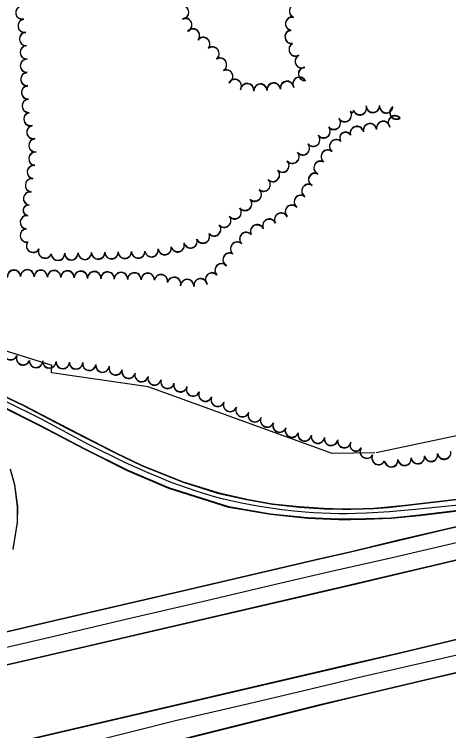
# Model space of a CAD drawing. Extents: x -25029 to 2274964, y -81170 to 687028.
# Drawn here: x 3217 to 3866, y -67234 to -66164 of the extents above; entities that cross this region are included whole.
import ezdxf

# ---------------------------------------------------------------- set-up
doc = ezdxf.new("R2010")
doc.units = 0
for name, color, linetype in [('81911BEA - RW_X_Fee_RW', 7, 'Continuous'), ('GE_X_CL_2000', 7, 'Continuous'), ('INTERSTATE', 7, 'Continuous'), ('TREES', 7, 'Continuous')]:
    doc.layers.add(name, color=color, linetype=linetype)

msp = doc.modelspace()

# ---------------------------------------------------------------- linework, layer by layer
at = {"layer": '81911BEA - RW_X_Fee_RW'}
for p, q in [((3125.9, -66641.8), (3273.1, -66688.2)), ((3272.7, -66699.7), (3273.1, -66688.2)), ((3417.2, -66720.4), (3272.7, -66699.7)), ((3692.3, -66820.3), (3417.2, -66720.4)), ((3755.9, -66819.3), (3692.3, -66820.3))]:
    msp.add_line(p, q, dxfattribs=at)
msp.add_lwpolyline([(4041, -66759.4), (3816.7, -66806.6), (3757.7, -66819)], dxfattribs=at)
at = {"layer": 'GE_X_CL_2000'}
for points in [[(3905.8, -66894.9), (3811.3, -66904.1), (3794.5, -66905.7), (3777.7, -66907.1), (3760.8, -66908.2), (3744, -66909.1), (3727.1, -66909.7), (3714.6, -66910), (3702, -66910), (3689.5, -66909.7), (3676.9, -66909.3), (3664.4, -66908.6), (3651.9, -66907.7), (3634.7, -66906), (3617.6, -66904.1), (3600.5, -66901.9), (3583.4, -66899.5), (3569.9, -66897), (3556.5, -66894.3), (3543.1, -66891.3), (3529.7, -66888.1), (3516.5, -66884.6), (3503.2, -66880.9), (3490.2, -66876.9), (3477.3, -66872.6), (3464.4, -66868.1), (3451.7, -66863.3), (3434.4, -66856.2), (3417.3, -66849), (3400.2, -66841.6), (3383.2, -66834.1), (3328.3, -66806.8), (3257.9, -66768.9), (3203.7, -66741.7)], [(4312.3, -66845.5), (4268.8, -66855.6), (4220.7, -66866.3), (4115.8, -66897.2), (4051.4, -66912.9), (3888.5, -66951.3), (3780, -66976.5), (3693.3, -66995.8), (3615.9, -67013.9), (3504.3, -67040.2), (3385.8, -67067.7), (3270.1, -67094.7), (3115, -67130.8), (2998.6, -67157.7), (2944.2, -67170.4), (2889.1, -67183.3), (2836.1, -67195.3), (2803.7, -67202.9), (2772.2, -67210.3), (2742.4, -67217.3), (2706.5, -67224), (2670.7, -67230.6), (2634.8, -67236.9), (2568.7, -67249.4)], [(3159.3, -67292), (3259.4, -67267.8), (3325.4, -67252.5), (3460, -67218.6), (3567.7, -67193.3), (3649.9, -67174), (3735.2, -67153.9), (3839.4, -67129.6), (3941.8, -67106.4)]]:
    msp.add_lwpolyline(points, dxfattribs=at)
at = {"layer": 'INTERSTATE'}
for points in [[(2836.5, -67220.9), (2878.7, -67211.1), (3322.5, -67108.3), (3720.4, -67016), (3875, -66979.3), (4052.1, -66937.9), (4167.1, -66911), (4247.1, -66893), (4291.5, -66882.8), (4341.6, -66871.4), (4415.2, -66854), (4493.6, -66835.3), (4576.7, -66816.3), (4665.3, -66795.6), (4768.4, -66771.9), (4894.6, -66742.6), (5049.1, -66706.3), (5162, -66680.5), (5240.4, -66662.5), (5251.7, -66659.9)], [(2836.4, -67221.5), (2878.5, -67211.7), (3322.4, -67108.9), (3720.3, -67016.6), (3875, -66980), (4052.1, -66938.7), (4167, -66911.8), (4247, -66893.8), (4291.4, -66883.5), (4341.5, -66872.2), (4415.2, -66854.7), (4493.5, -66836.1), (4576.7, -66817.1), (4665.2, -66796.4), (4768.3, -66772.7), (4894.6, -66743.5), (5049, -66707.2), (5162, -66681.4), (5240.4, -66663.4), (5251.6, -66660.8)], [(3177.4, -66722.5), (3229.7, -66747.2), (3299.3, -66783.5), (3369.1, -66819.1), (3407.3, -66837.3), (3468, -66861.7), (3521.1, -66878.5), (3564.5, -66888.1), (3603.1, -66895.1), (3642.9, -66899.5), (3679.7, -66902), (3707.9, -66902.8), (3720.3, -66902.6), (3737.8, -66902.3), (3754.3, -66901.6), (3775.3, -66900), (3801.2, -66897.3), (3865.7, -66889.8), (3963.7, -66877.7)], [(3177.4, -66723.1), (3229.7, -66747.8), (3299.2, -66784.2), (3369, -66819.8), (3407.2, -66838), (3467.9, -66862.3), (3521, -66879.2), (3564.4, -66888.7), (3603, -66895.8), (3642.9, -66900.2), (3679.6, -66902.6), (3707.8, -66903.5), (3720.2, -66903.3), (3737.8, -66903), (3754.3, -66902.3), (3775.3, -66900.7), (3801.1, -66897.9), (3865.7, -66890.5), (3963.7, -66878.4)], [(3884.4, -66905), (3823, -66912.3), (3780.5, -66916.5), (3742.2, -66917.9), (3720.3, -66918.3), (3701.7, -66918.3), (3655.2, -66916.4), (3599.9, -66910.7), (3538, -66900), (3448, -66871.6), (3386.4, -66845.1), (3323.1, -66813.6), (3255.6, -66778.1), (3197.6, -66749.1)], [(3884.3, -66905.7), (3822.9, -66913), (3780.4, -66917.2), (3742.2, -66918.6), (3720.2, -66919), (3701.6, -66919), (3655.1, -66917.1), (3599.8, -66911.4), (3538, -66900.7), (3447.9, -66872.3), (3386.4, -66845.8), (3323, -66814.2), (3255.5, -66778.7), (3197.6, -66749.7)], [(2842.7, -67339.3), (3720.5, -67135.1), (3796.6, -67117.6), (3892.2, -67094.6), (3959.3, -67079.6), (4047, -67058.9), (4231.8, -67016), (4363.3, -66985.4), (4538.2, -66944.8), (4655.9, -66916.7), (4839.9, -66873.9), (5041.8, -66827.4), (5207.8, -66789.3), (5251.6, -66779.1)], [(2842.8, -67338.8), (3720.6, -67134.5), (3796.7, -67116.9), (3892.3, -67093.9), (3959.4, -67078.9), (4047.1, -67058.2), (4231.9, -67015.3), (4363.3, -66984.6), (4538.2, -66944), (4656, -66915.9), (4839.9, -66873.1), (5041.9, -66826.6), (5207.9, -66788.4), (5251.7, -66778.2)], [(2848, -67407.3), (2897.2, -67394.3), (3253.9, -67301.5), (3494.3, -67240.6), (3675.8, -67195.3), (3720.5, -67184.8), (3840.5, -67156.2), (3949.3, -67131.1), (4051.9, -67107.4), (4175.7, -67078.2), (4308, -67047.5), (4420.6, -67021.2), (4549.6, -66991.5), (4650.4, -66968), (4748, -66944.8), (4839.4, -66924), (4921.5, -66904.8), (4999.9, -66886.8), (5077.4, -66868.4), (5168.6, -66847.1), (5251.6, -66828.1)], [(2848.1, -67406.7), (2897.4, -67393.7), (3254, -67300.9), (3494.4, -67240), (3675.9, -67194.6), (3720.6, -67184.1), (3840.6, -67155.5), (3949.4, -67130.4), (4052, -67106.7), (4175.7, -67077.4), (4308.1, -67046.7), (4420.7, -67020.5), (4549.7, -66990.7), (4650.5, -66967.2), (4748.1, -66944), (4839.5, -66923.2), (4921.5, -66904), (4999.9, -66885.9), (5077.4, -66867.6), (5168.6, -66846.2), (5251.7, -66827.3)], [(3210.9, -66842.8), (3217.4, -66866.2), (3221.8, -66899.3), (3221.4, -66922.8), (3214.9, -66962.8)], [(3210.9, -66843.4), (3217.4, -66866.8), (3221.7, -66899.9), (3221.4, -66923.4), (3214.8, -66963.4)], [(2833.8, -67172.9), (2966.9, -67142.2), (3118.2, -67106.9), (3284.1, -67068.3), (3465.1, -67026.3), (3671.5, -66978), (3720.3, -66967), (3791.3, -66950), (3864.5, -66932.8), (3974.9, -66907.9)], [(2833.9, -67172.3), (2967, -67141.6), (3118.3, -67106.3), (3284.2, -67067.6), (3465.2, -67025.7), (3671.6, -66977.3), (3720.4, -66966.3), (3791.4, -66949.3), (3864.6, -66932.1), (3975, -66907.2)]]:
    msp.add_lwpolyline(points, dxfattribs=at)
at = {"layer": 'TREES'}
for centre, radius, start, end in [((3229, -66161.3), 9.92, 100.6142, 280.6142), ((3229.1, -66161.9), 9.92, 100.6072, 280.6072), ((3468.2, -66160.7), 10, 272.5042, 92.5042), ((3468.2, -66161.3), 10, 272.4972, 92.4972), ((3638.2, -66158.8), 10, 69.0775, 249.0775), ((3638.2, -66159.4), 10, 69.0705, 249.0705), ((3232.6, -66180.9), 10, 100.0872, 280.0872), ((3232.6, -66181.5), 10, 100.0802, 280.0802), ((3472.6, -66179.8), 10, 293.2784, 113.2784), ((3472.6, -66180.5), 10, 293.2714, 113.2714), ((3632.4, -66177.9), 10, 77.1844, 257.1844), ((3632.4, -66178.5), 10, 77.1774, 257.1774), ((3484.1, -66195.5), 10, 319.4569, 139.4569), ((3484.1, -66196.2), 10, 319.4499, 139.4499), ((3631.6, -66197.5), 10, 98.0862, 278.0862), ((3631.6, -66198.2), 10, 98.0792, 278.0792), ((3234.9, -66200.7), 10, 92.7707, 272.7707), ((3234.9, -66201.3), 10, 92.7637, 272.7637), ((3499.5, -66208.3), 10, 321.1402, 141.1402), ((3499.5, -66208.9), 10, 321.1332, 141.1332), ((3637.7, -66216.2), 10, 118.3311, 298.3311), ((3637.7, -66216.9), 10, 118.3241, 298.3241), ((3235.8, -66220.7), 10, 92.7151, 272.7151), ((3235.8, -66221.3), 10, 92.7081, 272.7081), ((3513.3, -66222.6), 10, 306.813, 126.813), ((3513.3, -66223.2), 10, 306.806, 126.806), ((3236.2, -66240.7), 10, 89.5336, 269.5336), ((3236.2, -66241.3), 10, 89.5266, 269.5266), ((3524.5, -66239.1), 10, 301.3398, 121.3398), ((3524.5, -66239.8), 10, 301.3328, 121.3328), ((3646.9, -66234), 10, 116.4314, 296.4314), ((3646.9, -66234.6), 10, 116.4244, 296.4244), ((3236.7, -66260.7), 10, 93.013, 273.013), ((3236.7, -66261.3), 10, 93.006, 273.006), ((3533.8, -66256.8), 10, 294.4242, 114.4242), ((3533.8, -66257.4), 10, 294.4172, 114.4172), ((3651.8, -66252.9), 10, 92.3168, 272.3168), ((3651.8, -66253.6), 10, 92.3098, 272.3098), ((3546.5, -66271), 10, 329.1945, 149.1945), ((3546.5, -66271.6), 10, 329.1875, 149.1875), ((3624.7, -66273.8), 10, 6.9623, 186.9623), ((3643.4, -66267.8), 10, 28.9149, 208.9149), ((3643.4, -66268.4), 10, 28.9079, 208.9079), ((3237.7, -66280.6), 9.99, 93.013, 273.013), ((3237.7, -66281.2), 9.99, 93.006, 273.006), ((3565.1, -66277.3), 10, 353.3941, 173.3941), ((3565.1, -66277.9), 10, 353.3871, 173.3871), ((3585, -66277.9), 10, 2.7997, 182.7997), ((3585, -66278.6), 10, 2.7927, 182.7927), ((3604.9, -66276.2), 10, 6.9623, 186.9623), ((3604.9, -66276.9), 10, 6.9553, 186.9553), ((3624.8, -66274.5), 10, 6.9553, 186.9553), ((3238.8, -66300.6), 10, 93.013, 273.013), ((3238.8, -66301.2), 10, 93.006, 273.006), ((3733.5, -66304), 10, 198.7304, 18.7304), ((3733.5, -66304.7), 10, 198.7234, 18.7234), ((3752.9, -66300.5), 10, 181.8967, 1.8967), ((3752.9, -66301.2), 10, 181.8897, 1.8897), ((3772.9, -66301.1), 10, 174.7022, 354.7022), ((3772.9, -66301.8), 10, 174.6952, 354.6952), ((3788.2, -66310.4), 10, 122.7001, 302.7001), ((3788.2, -66311.1), 10, 122.6931, 302.6931), ((3241.5, -66320.3), 10, 102.6435, 282.6435), ((3241.5, -66320.9), 10, 102.6365, 282.6365), ((3711, -66314.2), 10, 211.41, 31.41), ((3711, -66314.9), 10, 211.403, 31.403), ((3721.8, -66308.1), 2.38, 201.02, 21.02), ((3721.8, -66308.8), 2.38, 201.013, 21.013), ((3786, -66325.3), 10, 40.2038, 220.2038), ((3786, -66326), 10, 40.1968, 220.1968), ((3694.7, -66325.7), 10, 219.3317, 39.3317), ((3694.7, -66326.4), 10, 219.3247, 39.3247), ((3748.8, -66337.1), 10, 10.1834, 190.1834), ((3748.8, -66337.7), 10, 10.1764, 190.1764), ((3768.5, -66333.5), 10, 10.1834, 190.1834), ((3768.5, -66334.2), 10, 10.1764, 190.1764), ((3245.9, -66339.8), 10, 102.6516, 282.6516), ((3245.9, -66340.5), 10, 102.6446, 282.6446), ((3679.3, -66338.4), 10, 219.3317, 39.3317), ((3679.3, -66339.1), 10, 219.3247, 39.3247), ((3729.2, -66341.4), 10.1, 14.6375, 193.3245), ((3729.2, -66342.1), 10.1, 14.6305, 193.3175), ((3248.9, -66359.6), 10, 95.1468, 275.1468), ((3663.8, -66351.1), 10, 219.3317, 39.3317), ((3663.8, -66351.7), 10, 219.3247, 39.3247), ((3712.1, -66348.6), 8.74, 33.7981, 212.6026), ((3712.1, -66349.3), 8.74, 33.7911, 212.5956), ((3248.9, -66360.2), 10, 95.1398, 275.1398), ((3648.3, -66363.8), 10, 219.3317, 39.3317), ((3648.3, -66364.4), 10, 219.3247, 39.3247), ((3698.3, -66361), 10, 50.1585, 230.1585), ((3698.3, -66361.6), 10, 50.1515, 230.1515), ((3248.8, -66379.5), 10, 84.0892, 264.0892), ((3248.8, -66380.1), 10, 84.0822, 264.0822), ((3632.8, -66376.4), 10, 219.3317, 39.3317), ((3632.8, -66377.1), 10, 219.3247, 39.3247), ((3685.6, -66376.4), 10, 50.852, 230.852), ((3685.6, -66377.1), 10, 50.845, 230.845), ((3246.4, -66399.3), 10, 81.9377, 261.9377), ((3246.4, -66399.9), 10, 81.9307, 261.9307), ((3617.9, -66389.7), 10, 224.2513, 44.2513), ((3617.9, -66390.4), 10, 224.2443, 44.2443), ((3674.9, -66393.1), 10, 63.9041, 243.9041), ((3674.9, -66393.8), 10, 63.8971, 243.8971), ((3603.6, -66403.7), 10, 224.2686, 44.2686), ((3603.6, -66404.4), 10, 224.2616, 44.2616), ((3666.3, -66410.6), 9.48, 63.9041, 243.9041), ((3666.3, -66411.3), 9.48, 63.8971, 243.8971), ((3243.6, -66419.1), 10, 81.9377, 261.9377), ((3243.6, -66419.7), 10, 81.9307, 261.9307), ((3589.8, -66418.1), 9.96, 228.0909, 48.0909), ((3589.8, -66418.8), 9.96, 228.0839, 48.0839), ((3656.8, -66427.6), 10, 57.8041, 237.8041), ((3656.8, -66428.3), 10, 57.7971, 237.7971), ((3240.8, -66438.9), 10, 81.9377, 261.9377), ((3240.8, -66439.5), 10, 81.9307, 261.9307), ((3576.5, -66432.9), 10, 228.0909, 48.0909), ((3576.5, -66433.6), 10, 228.0839, 48.0839), ((3645.4, -66444), 10, 52.3301, 232.3301), ((3645.4, -66444.6), 10, 52.3231, 232.3231), ((3562.1, -66446.8), 10, 219.7491, 39.7491), ((3562.1, -66447.4), 10, 219.7421, 39.7421), ((3238.3, -66456.6), 7.85, 81.9377, 261.9377), ((3238.2, -66457.2), 7.85, 81.9307, 261.9307), ((3546.5, -66459.3), 10, 217.8084, 37.8084), ((3546.5, -66460), 10, 217.8014, 37.8014), ((3632, -66458.8), 10, 43.86, 223.86), ((3632, -66459.5), 10, 43.853, 223.853), ((3236, -66474.3), 10, 83.489, 263.489), ((3236, -66474.9), 10, 83.482, 263.482), ((3531, -66471.9), 10, 220.412, 40.412), ((3531, -66472.6), 10, 220.405, 40.405), ((3616.1, -66470.7), 10, 29.3119, 209.3119), ((3616.1, -66471.3), 10, 29.3049, 209.3049), ((3580.1, -66488.1), 10, 25.6086, 205.6086), ((3598.3, -66479.7), 10, 24.2744, 204.2744), ((3598.3, -66480.3), 10, 24.2674, 204.2674), ((3235.8, -66494.2), 10, 95.3145, 275.3145), ((3235.8, -66494.8), 10, 95.3075, 275.3075), ((3515.8, -66484.9), 10, 220.3988, 40.3988), ((3515.8, -66485.5), 10, 220.3918, 40.3918), ((3580.1, -66488.8), 10, 25.6016, 205.6016), ((3499.1, -66495.6), 10, 205.239, 25.239), ((3499.1, -66496.3), 10, 205.232, 25.232), ((3563.9, -66500), 10, 44.22, 224.22), ((3564, -66499.4), 10, 44.227, 224.227), ((3245.3, -66509.4), 10, 148.6231, 328.6231), ((3245.3, -66510), 10, 148.6161, 328.6161), ((3461.4, -66508.5), 10, 196.74, 16.74), ((3461.3, -66509.2), 10, 196.733, 16.733), ((3480.5, -66502.8), 9.99, 196.74, 16.74), ((3480.5, -66503.4), 9.99, 196.733, 16.733), ((3550.3, -66514), 10, 49.5163, 229.5163), ((3550.3, -66514.6), 10, 49.5093, 229.5093), ((3263.1, -66518.7), 10, 159.166, 339.166), ((3263.2, -66518.1), 10, 159.173, 339.173), ((3302.5, -66520.7), 10, 181.7818, 1.7818), ((3322.5, -66520.1), 10, 181.7818, 1.7818), ((3322.5, -66520.7), 10, 181.7748, 1.7748), ((3342.5, -66519.5), 10, 181.7392, 1.7392), ((3342.5, -66520.1), 10, 181.7322, 1.7322), ((3362.5, -66519), 10, 181.1709, 1.1709), ((3362.5, -66519.6), 10, 181.1639, 1.1639), ((3382.4, -66519.2), 9.92, 181.1639, 1.1639), ((3382.4, -66518.6), 9.92, 181.1709, 1.1709), ((3402.3, -66518.1), 10, 181.6766, 1.6766), ((3402.3, -66518.7), 10, 181.6696, 1.6696), ((3422.2, -66516.2), 10, 189.1693, 9.1693), ((3422.2, -66516.8), 10, 189.1623, 9.1623), ((3441.9, -66513.7), 10, 189.2194, 9.2194), ((3441.9, -66513), 10, 189.2264, 9.2264), ((3539, -66530.3), 10, 60.9534, 240.9534), ((3282.5, -66521.4), 10, 181.7818, 1.7818), ((3282.5, -66522), 10, 181.7748, 1.7748), ((3302.5, -66521.4), 10, 181.7748, 1.7748), ((3538.9, -66531), 10, 60.9464, 240.9464), ((3527, -66546.1), 10, 44.6265, 224.6265), ((3527, -66546.7), 10, 44.6195, 224.6195), ((3216.7, -66556.5), 10, 4.5622, 184.5622), ((3216.8, -66555.8), 10, 4.5692, 184.5692), ((3236.7, -66555.3), 10, 358.3866, 178.3866), ((3236.7, -66555.9), 10, 358.3796, 178.3796), ((3256.7, -66555.9), 9.98, 358.3866, 178.3866), ((3256.7, -66556.5), 9.98, 358.3796, 178.3796), ((3276.7, -66556.4), 10, 358.3866, 178.3866), ((3276.7, -66557.1), 10, 358.3796, 178.3796), ((3296.6, -66557.6), 10, 358.3796, 178.3796), ((3296.7, -66557), 10, 358.3866, 178.3866), ((3316.6, -66558.2), 10, 358.3796, 178.3796), ((3316.7, -66557.6), 10, 358.3866, 178.3866), ((3336.6, -66558.8), 10, 358.3796, 178.3796), ((3336.7, -66558.1), 10, 358.3866, 178.3866), ((3356.6, -66558.7), 10, 358.3866, 178.3866), ((3356.6, -66559.3), 10, 358.3796, 178.3796), ((3376.6, -66559.3), 10, 358.3866, 178.3866), ((3376.6, -66559.9), 10, 358.3796, 178.3796), ((3396.6, -66559.8), 10, 358.3866, 178.3866), ((3396.6, -66560.5), 10, 358.3796, 178.3796), ((3416.6, -66560.4), 10, 358.3866, 178.3866), ((3416.6, -66561), 10, 358.3796, 178.3796), ((3436.5, -66562.5), 10, 349.7363, 169.7363), ((3512.6, -66560.7), 10, 43.8278, 223.8278), ((3512.7, -66560), 10, 43.8348, 223.8348), ((3436.4, -66563.1), 10, 349.7293, 169.7293), ((3456, -66566.6), 10, 346.4443, 166.4443), ((3456, -66567.2), 10, 346.4373, 166.4373), ((3475.7, -66569.6), 10, 356.3879, 176.3879), ((3475.7, -66570.2), 10, 356.3809, 176.3809), ((3495.5, -66569.2), 10, 9.2603, 189.2603), ((3495.6, -66568.6), 10, 9.2673, 189.2673), ((3211.8, -66670.5), 10, 156.6132, 336.6132), ((3211.9, -66669.9), 10, 156.6202, 336.6202), ((3230.3, -66678.1), 10, 158.9417, 338.9417), ((3230.4, -66677.5), 10, 158.9487, 338.9487), ((3249.7, -66681.5), 10, 177.6596, 357.6596), ((3249.7, -66682.1), 10, 177.6526, 357.6526), ((3269.6, -66682.9), 10, 177.6526, 357.6526), ((3269.7, -66682.3), 10, 177.6596, 357.6596), ((3289.6, -66683.7), 10, 177.6526, 357.6526), ((3289.7, -66683.1), 10, 177.6596, 357.6596), ((3309.5, -66683.9), 9.9, 177.6596, 357.6596), ((3309.5, -66684.5), 9.9, 177.6526, 357.6526), ((3329.3, -66685.7), 10, 172.0486, 352.0486), ((3329.3, -66686.3), 10, 172.0416, 352.0416), ((3349.1, -66688.5), 10, 171.9895, 351.9895), ((3349.1, -66689.1), 10, 171.9825, 351.9825), ((3368.7, -66692.4), 10, 165.3171, 345.3171), ((3368.7, -66693), 10, 165.3101, 345.3101), ((3388, -66698.1), 10, 165.3101, 345.3101), ((3388.1, -66697.5), 10, 165.3171, 345.3171), ((3407.4, -66702.5), 10, 165.3171, 345.3171), ((3407.4, -66703.2), 10, 165.3101, 345.3101), ((3426.7, -66708.2), 10, 165.3101, 345.3101), ((3426.8, -66707.6), 10, 165.3171, 345.3171), ((3446.1, -66712.7), 10, 165.3171, 345.3171), ((3446.1, -66713.3), 10, 165.3101, 345.3101), ((3465.4, -66717.7), 10, 165.3171, 345.3171), ((3465.4, -66718.4), 10, 165.3101, 345.3101), ((3484.3, -66724.8), 10, 157.4143, 337.4143), ((3484.4, -66724.1), 10, 157.4213, 337.4213), ((3502.8, -66731.8), 10, 157.3762, 337.3762), ((3502.8, -66732.4), 10, 157.3692, 337.3692), ((3521.2, -66740.1), 10, 157.3692, 337.3692), ((3521.3, -66739.5), 10, 157.3762, 337.3762), ((3539.7, -66747.2), 10, 157.3762, 337.3762), ((3539.7, -66747.8), 10, 157.3692, 337.3692), ((3558.1, -66755.5), 10, 157.3692, 337.3692), ((3558.2, -66754.9), 10, 157.3762, 337.3762), ((3576.6, -66763.2), 10, 157.3692, 337.3692), ((3576.7, -66762.6), 10, 157.3762, 337.3762), ((3595.1, -66770.3), 10, 157.3762, 337.3762), ((3595.1, -66770.9), 10, 157.3692, 337.3692), ((3613.5, -66778.6), 10, 157.3692, 337.3692), ((3613.6, -66778), 10, 157.3762, 337.3762), ((3632, -66786.3), 10, 157.5599, 337.5599), ((3632.1, -66785.6), 10, 157.5669, 337.5669), ((3651.1, -66791.8), 10, 170.2556, 350.2556), ((3651.2, -66791.1), 10, 170.2626, 350.2626), ((3670.8, -66795.2), 10, 170.2556, 350.2556), ((3670.9, -66794.5), 10, 170.2626, 350.2626), ((3690.5, -66798.6), 10, 170.2556, 350.2556), ((3690.6, -66797.9), 10, 170.2626, 350.2626), ((3710.2, -66802), 10, 170.2556, 350.2556), ((3710.3, -66801.3), 10, 170.2626, 350.2626), ((3727.7, -66807.4), 8.8, 149.7165, 329.7165), ((3727.7, -66808.1), 8.8, 149.7095, 329.7095), ((3743.9, -66817.6), 10, 149.7095, 329.7095), ((3744, -66816.9), 10, 149.7165, 329.7165), ((3839.9, -66821.8), 10, 189.9648, 9.9648), ((3859.5, -66819.1), 10, 189.958, 9.958), ((3859.6, -66818.4), 10, 189.965, 9.965), ((3761.5, -66827.1), 10, 153.555, 333.555), ((3761.6, -66826.4), 10, 153.562, 333.562), ((3780.5, -66829.9), 10, 185.5892, 5.5892), ((3780.4, -66830.5), 10, 185.5822, 5.5822), ((3800.4, -66827.8), 10, 186.3936, 6.3936), ((3800.3, -66828.5), 10, 186.3866, 6.3866), ((3820.1, -66825.8), 10, 188.9312, 8.9312), ((3820.2, -66825.1), 10, 188.9382, 8.9382), ((3839.9, -66822.5), 10, 189.9578, 9.9578)]:
    msp.add_arc(centre, radius, start, end, dxfattribs=at)

doc.saveas('drawing.dxf')
